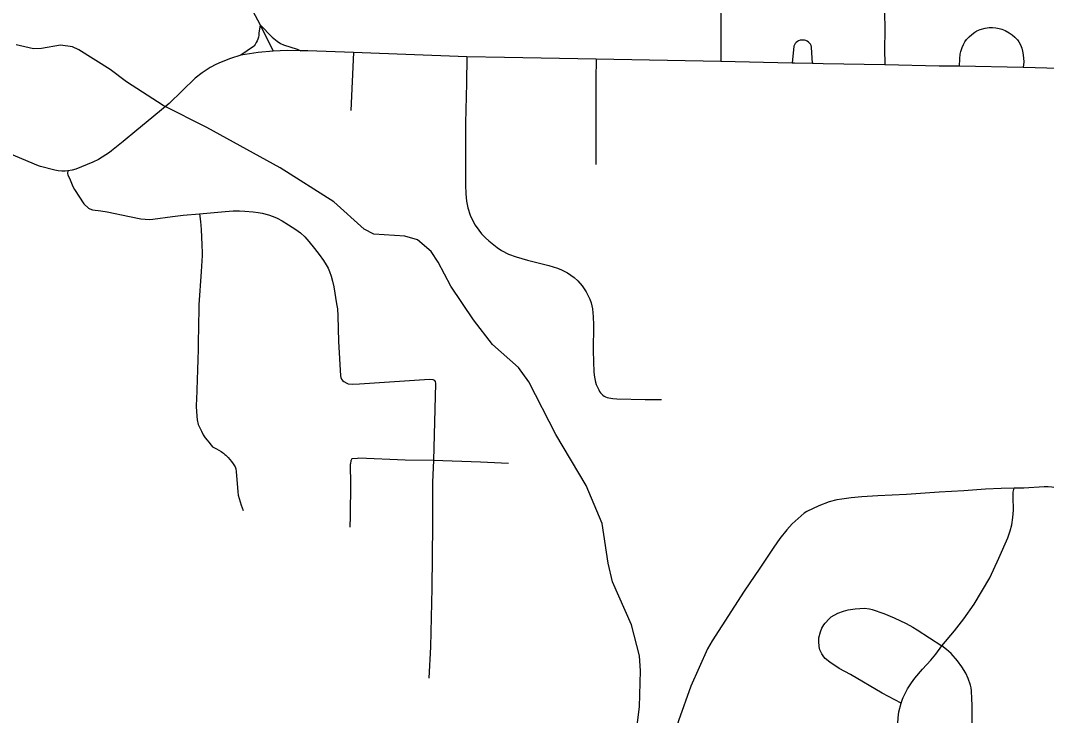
# Model space of a CAD drawing. Extents: x -19 to 366, y -4 to 359.
# Drawn here: x 150.259 to 151.042, y 190.425 to 190.955 of the extents above; entities that cross this region are included whole.
import ezdxf

# ---------------------------------------------------------------- set-up
doc = ezdxf.new("R2010")
doc.units = 0
for name, color, linetype in [('Level 33', 7, 'Continuous'), ('Level 35', 7, 'Continuous'), ('Level 60', 7, 'Continuous')]:
    doc.layers.add(name, color=color, linetype=linetype)

msp = doc.modelspace()

# ---------------------------------------------------------------- linework, layer by layer
at = {"layer": 'Level 33'}
for points in [[(150.42409, 190.98541), (150.42457, 190.98451), (150.44226, 190.9515)], [(150.79325, 190.99091), (150.79324, 190.95887), (150.79348, 190.94134), (150.79344, 190.92364)], [(150.9177, 190.97927), (150.91806, 190.9736), (150.91823, 190.96245), (150.91832, 190.94661), (150.91824, 190.93351), (150.91838, 190.92093)], [(150.44226, 190.9515), (150.44121, 190.94519), (150.44112, 190.94366), (150.44088, 190.94216), (150.44047, 190.94069), (150.43992, 190.93927), (150.43923, 190.9379), (150.43841, 190.93662), (150.43748, 190.93541), (150.43698, 190.93485), (150.42739, 190.92834)], [(150.44226, 190.9515), (150.45207, 190.93146)], [(150.44226, 190.9515), (150.45123, 190.9422), (150.45514, 190.93897), (150.45767, 190.93726), (150.4599, 190.93629), (150.4704, 190.93286), (150.47307, 190.93178)], [(150.97532, 190.91992), (150.97548, 190.92558), (150.97587, 190.92913), (150.97633, 190.9312), (150.97733, 190.93431), (150.97831, 190.93656), (150.97945, 190.93858), (150.98073, 190.9403), (150.98272, 190.9424), (150.98473, 190.94425), (150.98688, 190.94587), (150.98858, 190.94685), (150.99104, 190.94783), (150.99475, 190.94887), (150.99779, 190.94934), (151.00037, 190.94939), (151.00301, 190.94922), (151.0056, 190.94875), (151.00752, 190.94817), (151.00999, 190.94712), (151.01314, 190.94539), (151.01548, 190.94379), (151.01757, 190.94207), (151.01941, 190.94012), (151.02055, 190.9385), (151.02178, 190.93615), (151.02275, 190.93382), (151.02336, 190.93147), (151.02385, 190.9287), (151.02422, 190.92337), (151.02392, 190.91898)], [(150.86312, 190.92191), (150.86258, 190.93457), (150.86221, 190.93565), (150.86168, 190.93665), (150.861, 190.93755), (150.86017, 190.93834), (150.85925, 190.93898), (150.85821, 190.93947), (150.85711, 190.93979), (150.856, 190.93993), (150.85486, 190.93989), (150.85376, 190.93968), (150.85268, 190.93929), (150.8517, 190.93873), (150.8508, 190.93803), (150.85004, 190.93719), (150.84941, 190.93625), (150.84894, 190.93524), (150.84779, 190.92229)], [(150.45207, 190.93146), (150.44066, 190.93047), (150.42739, 190.92834)], [(150.47307, 190.93178), (150.46276, 190.93192), (150.45207, 190.93146)], [(150.51342, 190.93041), (150.47852, 190.93171), (150.47307, 190.93178)], [(150.42739, 190.92834), (150.41963, 190.92572), (150.41251, 190.92304), (150.40842, 190.92121), (150.40418, 190.91884), (150.39807, 190.9148), (150.39253, 190.91075), (150.37274, 190.89149), (150.35526, 190.87714), (150.34805, 190.87119), (150.33763, 190.86255), (150.32873, 190.85533), (150.32727, 190.85422), (150.32456, 190.85229), (150.32174, 190.85049), (150.31886, 190.84882), (150.31468, 190.84679), (150.3104, 190.8449), (150.30607, 190.84314), (150.30153, 190.84146), (150.29894, 190.84076), (150.29567, 190.84021)], [(150.51342, 190.93041), (150.5113, 190.8863)], [(150.59963, 190.9272), (150.51342, 190.93041)], [(150.59963, 190.9272), (150.59947, 190.90706), (150.59861, 190.87642), (150.59863, 190.82922), (150.59887, 190.82271), (150.59937, 190.81697), (150.60042, 190.81205), (150.6022, 190.80645), (150.60371, 190.80315), (150.60614, 190.79885), (150.60879, 190.79485), (150.61098, 190.79215), (150.61399, 190.78899), (150.61642, 190.78681), (150.6229, 190.78179), (150.62626, 190.77946), (150.63153, 190.77672), (150.63745, 190.7745), (150.64602, 190.77211), (150.66218, 190.76796), (150.66872, 190.76603), (150.67181, 190.76483), (150.67648, 190.76249), (150.68166, 190.75879), (150.68445, 190.75635), (150.68762, 190.75259), (150.69072, 190.74785), (150.69349, 190.74245), (150.69458, 190.73944), (150.69554, 190.73496), (150.69605, 190.72895), (150.69628, 190.72278), (150.69612, 190.70289), (150.69651, 190.68679), (150.697, 190.68283), (150.69788, 190.67899), (150.6984, 190.67731), (150.70023, 190.67318), (150.70081, 190.67206), (150.70153, 190.67101), (150.70236, 190.67006), (150.70331, 190.66922), (150.70435, 190.66849), (150.70546, 190.6679), (150.70663, 190.66744), (150.70787, 190.66713), (150.71094, 190.66665), (150.71396, 190.66634), (150.73571, 190.66589), (150.7481, 190.66575)], [(150.62842, 190.92664), (150.59963, 190.9272)], [(150.69833, 190.92527), (150.62842, 190.92664)], [(150.69833, 190.92527), (150.69803, 190.90995), (150.69813, 190.87232), (150.69796, 190.84496)], [(150.79344, 190.92364), (150.69833, 190.92527)], [(150.84779, 190.92229), (150.79344, 190.92364)], [(150.86312, 190.92191), (150.84954, 190.92225), (150.84779, 190.92229)], [(150.91838, 190.92093), (150.87149, 190.92176), (150.86397, 190.92189), (150.86312, 190.92191)], [(150.95978, 190.92), (150.91838, 190.92093)], [(150.97532, 190.91992), (150.95978, 190.92)], [(151.02392, 190.91898), (150.97532, 190.91992)], [(151.07785, 190.91675), (151.05102, 190.91808), (151.02392, 190.91898)], [(150.29567, 190.84021), (150.29361, 190.84001), (150.29091, 190.83997), (150.28823, 190.84016), (150.28557, 190.84058), (150.27468, 190.8436), (150.27332, 190.84397), (150.25576, 190.85126), (150.24477, 190.85608), (150.23142, 190.86157), (150.22151, 190.86501), (150.21874, 190.86582), (150.21153, 190.86754), (150.20137, 190.86928), (150.19353, 190.86996), (150.18711, 190.87022), (150.18389, 190.87012), (150.1799, 190.86966)], [(150.29567, 190.84021), (150.29523, 190.83817), (150.29545, 190.83717), (150.29746, 190.83323), (150.29949, 190.82812), (150.30067, 190.82588), (150.30786, 190.81497), (150.3113, 190.81173), (150.31224, 190.81111), (150.31434, 190.81054), (150.32074, 190.80973), (150.3255, 190.80892), (150.34261, 190.80524), (150.35109, 190.80369), (150.35454, 190.80324), (150.35753, 190.8031), (150.36039, 190.80329), (150.37532, 190.80531), (150.38339, 190.8064), (150.39586, 190.80738)], [(150.39586, 190.80738), (150.39658, 190.80146), (150.39714, 190.79554), (150.39755, 190.78962), (150.3978, 190.78368), (150.39793, 190.77774), (150.39792, 190.77567), (150.39729, 190.76349), (150.39535, 190.73814), (150.39511, 190.71922), (150.39499, 190.71155), (150.39481, 190.70388), (150.39462, 190.69622), (150.39439, 190.68855), (150.39413, 190.6809), (150.39386, 190.67325), (150.39352, 190.66561), (150.39339, 190.66213), (150.39337, 190.66174), (150.39334, 190.66062), (150.39387, 190.65311), (150.39426, 190.65038), (150.395, 190.6468), (150.39736, 190.64176), (150.39875, 190.63883), (150.40035, 190.63657), (150.40169, 190.63475), (150.40306, 190.63328), (150.40483, 190.63091), (150.40596, 190.62981), (150.40747, 190.62899), (150.40887, 190.62818), (150.4106, 190.62731), (150.41241, 190.62621), (150.41336, 190.62552), (150.41411, 190.62488), (150.41528, 190.62386), (150.416, 190.62346), (150.41783, 190.62167), (150.42038, 190.61862), (150.42169, 190.61681), (150.423, 190.61441), (150.42351, 190.61308), (150.42385, 190.61104), (150.42508, 190.59545), (150.42539, 190.59286), (150.42761, 190.58522), (150.4291, 190.58132)], [(150.39586, 190.80738), (150.41551, 190.80919), (150.42161, 190.80958), (150.42648, 190.8097), (150.43059, 190.80955), (150.43676, 190.80897), (150.44068, 190.80846), (150.44381, 190.80782), (150.44849, 190.80659), (150.45215, 190.80537), (150.45519, 190.804), (150.45895, 190.802), (150.46384, 190.79909), (150.46937, 190.79552), (150.47284, 190.79281), (150.47611, 190.78975), (150.47939, 190.78623), (150.48368, 190.78108), (150.48716, 190.77651), (150.49048, 190.77178), (150.49256, 190.76851), (150.49394, 190.76597), (150.49508, 190.76344), (150.49635, 190.75996), (150.49741, 190.75618), (150.49832, 190.75168), (150.50048, 190.73889), (150.50103, 190.73501), (150.50138, 190.72959), (150.50194, 190.71006)], [(150.50194, 190.71006), (150.50336, 190.68377), (150.50368, 190.68251), (150.50417, 190.68137), (150.50491, 190.68038), (150.50595, 190.67955), (150.50815, 190.67821), (150.50927, 190.67783), (150.5129, 190.67759), (150.51783, 190.67773), (150.57134, 190.68125), (150.57387, 190.6812), (150.57477, 190.6807), (150.57549, 190.67953), (150.57575, 190.67802), (150.57421, 190.61923)], [(150.5164, 190.62091), (150.51205, 190.6206), (150.51139, 190.61901), (150.51102, 190.61709), (150.51081, 190.61628), (150.51074, 190.61544), (150.51116, 190.60208), (150.5108, 190.57683), (150.51043, 190.5685)], [(150.57421, 190.61923), (150.55262, 190.61971), (150.51743, 190.6211), (150.5164, 190.62091)], [(150.57421, 190.61923), (150.57354, 190.60279), (150.57366, 190.57037), (150.5731, 190.52198), (150.57194, 190.47737), (150.57077, 190.45328)], [(150.63149, 190.61713), (150.61015, 190.61812), (150.57421, 190.61923)], [(151.01701, 190.59812), (151.00698, 190.59805), (150.99522, 190.59747), (150.9787, 190.59624), (150.95986, 190.59518), (150.93478, 190.59346), (150.91308, 190.59233), (150.90086, 190.59153), (150.89266, 190.5908), (150.88563, 190.58989), (150.88186, 190.58923), (150.87598, 190.58782)], [(150.96178, 190.47791), (150.97141, 190.48935), (150.97862, 190.49863), (150.9864, 190.50981), (150.99831, 190.52991), (151.00534, 190.5449), (151.01216, 190.56026), (151.01401, 190.56568), (151.01519, 190.57035), (151.01605, 190.57586), (151.01649, 190.58147), (151.0165, 190.58369), (151.01614, 190.58935), (151.0162, 190.59528), (151.01701, 190.59812)], [(151.06756, 190.59077), (151.06001, 190.59472), (151.05729, 190.59596), (151.05449, 190.59701), (151.05165, 190.59785), (151.04874, 190.5985), (151.04579, 190.59894), (151.04282, 190.59917), (151.03984, 190.59919), (151.02438, 190.59827), (151.01701, 190.59812)], [(150.87598, 190.58782), (150.86809, 190.58477), (150.85893, 190.58053), (150.85677, 190.5793), (150.8478, 190.57113), (150.84365, 190.56651), (150.83835, 190.55996)], [(150.83835, 190.55996), (150.83374, 190.55335), (150.82262, 190.53638), (150.81542, 190.52613), (150.81118, 190.51979), (150.78676, 190.48195), (150.78322, 190.47586), (150.77037, 190.44719), (150.76097, 190.42096), (150.75381, 190.39565), (150.75182, 190.38629)], [(150.93083, 190.43425), (150.91646, 190.44198), (150.89209, 190.45627), (150.88364, 190.46087), (150.87635, 190.4655), (150.87278, 190.46848), (150.87177, 190.46971), (150.87042, 190.4719), (150.86895, 190.47509), (150.86829, 190.47754), (150.86796, 190.4814), (150.86807, 190.48413), (150.86924, 190.48861), (150.87038, 190.49158), (150.87182, 190.49417), (150.87282, 190.49544), (150.87595, 190.49871), (150.87742, 190.50003), (150.88264, 190.50293), (150.88674, 190.50453), (150.89052, 190.5056), (150.89578, 190.50631), (150.90287, 190.5067), (150.9066, 190.50625), (150.90875, 190.50575), (150.91762, 190.50281), (150.9254, 190.49943), (150.93456, 190.49498), (150.93971, 190.49224), (150.94306, 190.49025), (150.96178, 190.47791)], [(150.93083, 190.43425), (150.93178, 190.43742), (150.93233, 190.43874), (150.93569, 190.44519), (150.93863, 190.4498), (150.94137, 190.45337), (150.94708, 190.46032), (150.95346, 190.46721), (150.95733, 190.47165), (150.96178, 190.47791)], [(150.98765, 190.19565), (150.98652, 190.20434), (150.98662, 190.22635), (150.98588, 190.31596), (150.98559, 190.33119), (150.98565, 190.34341), (150.98538, 190.35966), (150.98497, 190.43281), (150.98482, 190.43763), (150.98441, 190.44364), (150.9841, 190.44607), (150.98366, 190.44801), (150.98199, 190.45318), (150.98006, 190.45731), (150.97717, 190.46212), (150.97372, 190.46672), (150.96887, 190.47207), (150.96546, 190.47523), (150.96178, 190.47791)], [(150.92804, 190.37385), (150.92826, 190.396), (150.92806, 190.41199), (150.92823, 190.41892), (150.92856, 190.42318), (150.92916, 190.42764), (150.93083, 190.43425)]]:
    msp.add_lwpolyline(points, dxfattribs=at)
at = {"layer": 'Level 35'}
msp.add_lwpolyline([(150.72923, 190.41562), (150.7314, 190.43143), (150.73203, 190.45898), (150.73144, 190.47036), (150.72513, 190.49398), (150.71089, 190.52674), (150.7074, 190.5411), (150.70286, 190.5714), (150.69059, 190.60021), (150.66751, 190.63924), (150.64707, 190.67928), (150.63909, 190.69032), (150.61926, 190.70777), (150.60489, 190.72647), (150.58755, 190.75233), (150.57793, 190.77055), (150.57248, 190.77861), (150.56208, 190.78751), (150.55255, 190.79036), (150.52884, 190.79196), (150.52157, 190.79561), (150.49826, 190.8166), (150.45742, 190.84235), (150.40152, 190.87331), (150.36825, 190.88991), (150.34025, 190.90795), (150.32795, 190.91739), (150.30399, 190.93247), (150.29902, 190.93484), (150.29009, 190.93598), (150.27536, 190.9334), (150.26929, 190.93328), (150.25617, 190.93624)], dxfattribs=at)
at = {"layer": 'Level 60'}
for points in [[(154.11585, 1.87092), (153.9063, 10.48743), (153.69602, 19.10409), (153.48501, 27.72087), (153.27327, 36.3378), (153.0608, 44.95486), (152.84759, 53.57206), (152.63366, 62.1894), (152.419, 70.80688), (152.20362, 79.42449), (151.98751, 88.04225), (151.77068, 96.66014), (151.55312, 105.27817), (151.33484, 113.89634), (151.11584, 122.51465), (150.89612, 131.13311), (150.67568, 139.7517), (150.45452, 148.37043), (150.23264, 156.98931), (150.01005, 165.60832), (149.78674, 174.22748), (149.56272, 182.84677), (149.33799, 191.46621), (149.11254, 200.0858), (148.88638, 208.70552), (148.65952, 217.32539), (148.43194, 225.9454), (148.20366, 234.56555), (147.97466, 243.18584), (147.74497, 251.80628), (147.51457, 260.42687), (147.28346, 269.04759), (147.05165, 277.66846), (146.81914, 286.28948), (146.58593, 294.91064), (146.35202, 303.53194), (146.11742, 312.15339), (145.88211, 320.77499), (145.64611, 329.39673), (145.40941, 338.01861), (145.17202, 346.64065)], [(0, 189.51617), (7.11214, 189.52059), (14.22427, 189.53386), (21.33637, 189.55597), (28.44845, 189.58693), (35.56048, 189.62672), (42.67245, 189.67537), (49.78436, 189.73285), (56.89619, 189.79918), (64.00793, 189.87436), (71.11958, 189.95838), (78.23111, 190.05124), (85.34253, 190.15294), (92.45381, 190.26349), (99.56495, 190.38288), (106.67593, 190.51112), (113.78675, 190.6482), (120.89739, 190.79412), (128.00785, 190.94888), (135.11811, 191.11248), (142.22816, 191.28493), (149.33799, 191.46621), (156.44759, 191.65634), (163.55694, 191.85531), (170.66605, 192.06312), (177.77489, 192.27977), (184.88345, 192.50526), (191.99173, 192.73959), (199.09971, 192.98276), (206.20739, 193.23477), (213.31474, 193.49561), (220.42177, 193.7653), (227.52845, 194.04382), (234.63479, 194.33118), (241.74076, 194.62738), (248.84635, 194.93241), (255.95157, 195.24628), (263.05638, 195.56898), (270.16079, 195.90052), (277.26478, 196.24089), (284.36834, 196.5901), (291.47147, 196.94814), (298.57414, 197.31501), (305.67635, 197.69072), (312.77809, 198.07525), (319.87934, 198.46862), (326.9801, 198.87082), (334.08035, 199.28185), (341.18009, 199.7017)], [(0, 180.89994), (7.12284, 180.90436), (14.24566, 180.9176), (21.36847, 180.93968), (28.49124, 180.97058), (35.61397, 181.01031), (42.73664, 181.05888), (49.85925, 181.11627), (56.98178, 181.18249), (64.10422, 181.25754), (71.22656, 181.34142), (78.3488, 181.43413), (85.47091, 181.53567), (92.5929, 181.64603), (99.71474, 181.76523), (106.83643, 181.89325), (113.95795, 182.0301), (121.0793, 182.17578), (128.20046, 182.33029), (135.32143, 182.49362), (142.44218, 182.66579), (149.56272, 182.84677), (156.68303, 183.03659), (163.8031, 183.23523), (170.92291, 183.4427), (178.04247, 183.65899), (185.16175, 183.88411), (192.28074, 184.11805), (199.39944, 184.36082), (206.51784, 184.61242), (213.63591, 184.87283), (220.75366, 185.14207), (227.87107, 185.42014), (234.98813, 185.70702), (242.10483, 186.00273), (249.22115, 186.30726), (256.33709, 186.62061), (263.45264, 186.94279), (270.56779, 187.27378), (277.68251, 187.61359), (284.79682, 187.96222), (291.91068, 188.31967), (299.02409, 188.68594), (306.13705, 189.06103), (313.24954, 189.44494), (320.36154, 189.83766), (327.47305, 190.23919), (334.58406, 190.64954), (341.69455, 191.06871)]]:
    msp.add_spline(points, degree=3, dxfattribs=at)

doc.saveas('drawing.dxf')
